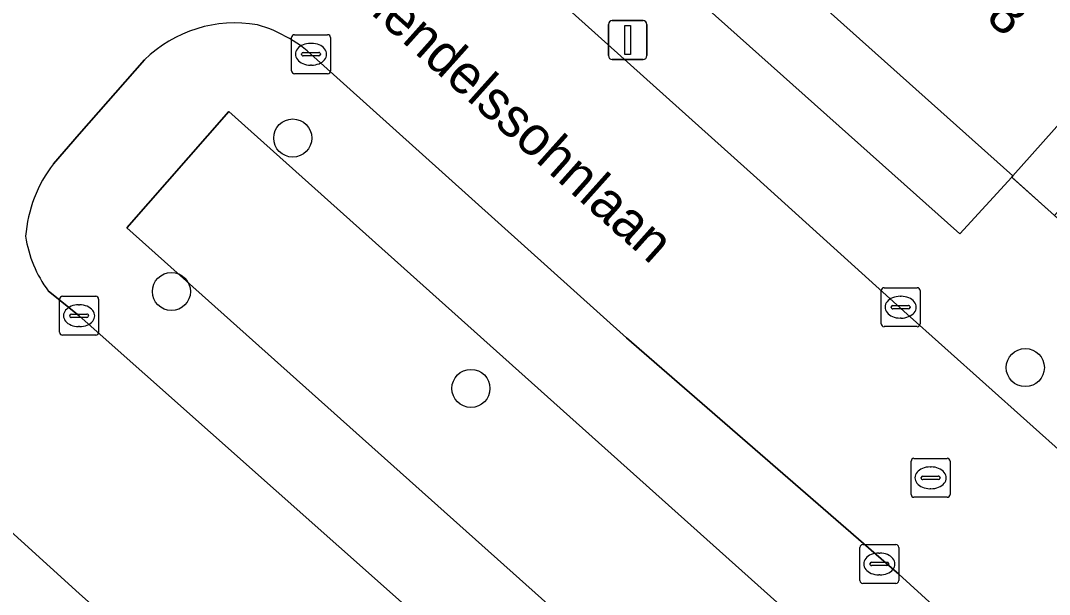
# Model space of a CAD drawing. Extents: x 159039 to 160102, y 381214 to 382524.
# Drawn here: x 159498.5 to 159524.92, y 382010.82 to 382025.56 of the extents above; entities that cross this region are included whole.
import ezdxf

# ---------------------------------------------------------------- set-up
doc = ezdxf.new("R2010")
doc.units = 0
for name, color, linetype in [('IMGEO_Boom', 7, 'Continuous'), ('IMGEO_Erf', 7, 'Continuous'), ('IMGEO_Groenvoorziening', 7, 'Continuous'), ('IMGEO_Kolk', 7, 'Continuous'), ('IMGEO_Lichtmast', 7, 'Continuous'), ('IMGEO_Muur', 7, 'Continuous'), ('IMGEO_Openbare_ruimte_label', 7, 'Continuous'), ('IMGEO_Pand', 7, 'Continuous'), ('IMGEO_Pand_nummerreeks', 7, 'Continuous'), ('IMGEO_Rijbaan_lokaal_gesloten', 7, 'Continuous'), ('IMGEO_Rijbaan_lokaal_open', 7, 'Continuous'), ('IMGEO_Rioolput', 7, 'Continuous'), ('IMGEO_Voetpad_open', 7, 'Continuous')]:
    doc.layers.add(name, color=color, linetype=linetype)

msp = doc.modelspace()

# ---------------------------------------------------------------- linework, layer by layer
at = {"layer": 'IMGEO_Boom'}
for centre in [(159505.486, 382022.547), (159502.37, 382018.605), (159524.296, 382016.651), (159510.061, 382016.115)]:
    msp.add_circle(centre, 0.489, dxfattribs=at)
at = {"layer": 'IMGEO_Erf'}
msp.add_lwpolyline([(159514.547, 382029.988), (159509.933, 382034.104), (159505.256, 382038.277), (159500.542, 382042.482), (159499.798, 382041.648), (159499.825, 382040.434), (159522.616, 382020.083), (159523.947, 382021.543), (159523.977, 382021.576), (159519.23, 382025.811)], close=True, dxfattribs=at)
at = {"layer": 'IMGEO_Groenvoorziening'}
for points in [[(159501.678, 382024.553), (159500, 382022.642), (159499.339, 382021.886)], [(159514.057, 382017.415), (159506.109, 382024.558)], [(159499.206, 382018.623), (159500, 382017.983), (159511.728, 382007.563), (159514.471, 382004.884), (159516.874, 382002.747)], [(159523.231, 382009.202), (159522.991, 382009.573), (159521.047, 382011.344), (159514.057, 382017.415)]]:
    msp.add_lwpolyline(points, dxfattribs=at)
for points in [[(159503.844, 382023.231), (159501.223, 382020.243), (159520.422, 382003.072), (159523.156, 382005.931)], [(159523.156, 382005.931), (159520.422, 382003.072), (159501.223, 382020.243), (159503.844, 382023.231)]]:
    msp.add_lwpolyline(points, close=True, dxfattribs=at)
for centre, radius, start, end in [((159504.006, 382022.183), 3.322, 80.107, 134.4952), ((159503.563, 382021.971), 3.63, 45.463, 73.7826), ((159502.162, 382019.734), 3.55, 142.6812, 175.3262), ((159501.69, 382020.476), 3.099, 188.4135, 216.7332)]:
    msp.add_arc(centre, radius, start, end, dxfattribs=at)
at = {"layer": 'IMGEO_Kolk'}
for p, q in [((159505.454, 382024.273), (159505.454, 382025.125)), ((159505.529, 382025.199), (159506.381, 382025.199)), ((159506.455, 382025.125), (159506.455, 382024.273)), ((159505.756, 382024.742), (159506.154, 382024.742)), ((159505.942, 382024.979), (159505.967, 382024.979)), ((159505.713, 382024.693), (159505.713, 382024.705)), ((159506.151, 382024.656), (159505.753, 382024.656)), ((159506.197, 382024.705), (159506.197, 382024.693)), ((159505.965, 382024.419), (159505.94, 382024.419)), ((159506.381, 382024.199), (159505.529, 382024.199)), ((159520.669, 382018.702), (159521.521, 382018.702)), ((159499.499, 382017.557), (159499.499, 382018.409)), ((159499.574, 382018.483), (159500.426, 382018.483)), ((159500.5, 382018.409), (159500.5, 382017.557)), ((159520.594, 382017.776), (159520.594, 382018.628)), ((159521.082, 382018.482), (159521.107, 382018.482)), ((159521.595, 382018.628), (159521.595, 382017.776)), ((159499.987, 382018.263), (159500.012, 382018.263)), ((159520.853, 382018.196), (159520.853, 382018.208)), ((159521.291, 382018.159), (159520.893, 382018.159)), ((159520.896, 382018.245), (159521.294, 382018.245)), ((159521.337, 382018.208), (159521.337, 382018.196)), ((159499.758, 382017.977), (159499.758, 382017.989)), ((159500.196, 382017.94), (159499.798, 382017.94)), ((159499.801, 382018.026), (159500.199, 382018.026)), ((159500.242, 382017.989), (159500.242, 382017.977)), ((159521.105, 382017.922), (159521.08, 382017.922)), ((159500.01, 382017.703), (159499.985, 382017.703)), ((159521.521, 382017.702), (159520.669, 382017.702)), ((159500.426, 382017.483), (159499.574, 382017.483)), ((159520.121, 382012.107), (159520.973, 382012.107)), ((159520.046, 382011.181), (159520.046, 382012.033)), ((159520.534, 382011.887), (159520.559, 382011.887)), ((159521.047, 382012.033), (159521.047, 382011.181)), ((159520.305, 382011.601), (159520.305, 382011.613)), ((159520.743, 382011.564), (159520.345, 382011.564)), ((159520.348, 382011.65), (159520.746, 382011.65)), ((159520.789, 382011.613), (159520.789, 382011.601)), ((159520.557, 382011.327), (159520.532, 382011.327)), ((159520.973, 382011.107), (159520.121, 382011.107))]:
    msp.add_line(p, q, dxfattribs=at)
for points in [[(159505.454, 382024.273), (159505.454, 382025.125)], [(159505.529, 382025.199), (159506.381, 382025.199)], [(159506.455, 382025.125), (159506.455, 382024.273)], [(159506.381, 382024.199), (159505.529, 382024.199)], [(159520.669, 382018.702), (159521.521, 382018.702)], [(159499.499, 382017.557), (159499.499, 382018.409)], [(159499.574, 382018.483), (159500.426, 382018.483)], [(159500.5, 382018.409), (159500.5, 382017.557)], [(159520.594, 382017.776), (159520.594, 382018.628)], [(159521.595, 382018.628), (159521.595, 382017.776)], [(159521.521, 382017.702), (159520.669, 382017.702)], [(159500.426, 382017.483), (159499.574, 382017.483)], [(159520.121, 382012.107), (159520.973, 382012.107)], [(159520.046, 382011.181), (159520.046, 382012.033)], [(159521.047, 382012.033), (159521.047, 382011.181)], [(159520.973, 382011.107), (159520.121, 382011.107)]]:
    msp.add_lwpolyline(points, dxfattribs=at)
for centre, radius, start, end in [((159505.531, 382025.123), 0.0765, 91.552, 178.448), ((159505.531, 382025.123), 0.0765, 91.552, 178.448), ((159506.379, 382025.123), 0.0765, 1.552, 88.448), ((159506.379, 382025.123), 0.0765, 1.552, 88.448), ((159505.753, 382024.702), 0.0403, 85.8775, 175.7526), ((159506.158, 382024.704), 0.0386, 1.7309, 96.639), ((159505.75, 382024.692), 0.0366, 178.938, 274.7102), ((159506.154, 382024.699), 0.043, 264.8664, 352.4533), ((159505.531, 382024.275), 0.0765, 181.552, 268.448), ((159505.531, 382024.275), 0.0765, 181.552, 268.448), ((159506.379, 382024.275), 0.0765, 271.552, 358.448), ((159506.379, 382024.275), 0.0765, 271.552, 358.448), ((159520.671, 382018.626), 0.0765, 91.552, 178.448), ((159520.671, 382018.626), 0.0765, 91.552, 178.448), ((159521.519, 382018.626), 0.0765, 1.552, 88.448), ((159521.519, 382018.626), 0.0765, 1.552, 88.448), ((159499.576, 382018.407), 0.0765, 91.552, 178.448), ((159499.576, 382018.407), 0.0765, 91.552, 178.448), ((159500.424, 382018.407), 0.0765, 1.552, 88.448), ((159500.424, 382018.407), 0.0765, 1.552, 88.448), ((159520.893, 382018.205), 0.0403, 85.8775, 175.7526), ((159520.89, 382018.195), 0.0366, 178.938, 274.7102), ((159521.294, 382018.202), 0.043, 264.8664, 352.4533), ((159521.298, 382018.207), 0.0386, 1.7309, 96.639), ((159499.798, 382017.986), 0.0403, 85.8775, 175.7526), ((159499.795, 382017.976), 0.0366, 178.938, 274.7102), ((159500.199, 382017.983), 0.043, 264.8664, 352.4533), ((159500.203, 382017.988), 0.0386, 1.7309, 96.639), ((159520.671, 382017.778), 0.0765, 181.552, 268.448), ((159520.671, 382017.778), 0.0765, 181.552, 268.448), ((159521.519, 382017.778), 0.0765, 271.552, 358.448), ((159521.519, 382017.778), 0.0765, 271.552, 358.448), ((159499.576, 382017.559), 0.0765, 181.552, 268.448), ((159499.576, 382017.559), 0.0765, 181.552, 268.448), ((159500.424, 382017.559), 0.0765, 271.552, 358.448), ((159500.424, 382017.559), 0.0765, 271.552, 358.448), ((159520.123, 382012.031), 0.0765, 91.552, 178.448), ((159520.123, 382012.031), 0.0765, 91.552, 178.448), ((159520.971, 382012.031), 0.0765, 1.552, 88.448), ((159520.971, 382012.031), 0.0765, 1.552, 88.448), ((159520.345, 382011.61), 0.0403, 85.8775, 175.7526), ((159520.342, 382011.6), 0.0366, 178.938, 274.7102), ((159520.746, 382011.607), 0.043, 264.8664, 352.4533), ((159520.75, 382011.612), 0.0386, 1.7309, 96.639), ((159520.123, 382011.183), 0.0765, 181.552, 268.448), ((159520.123, 382011.183), 0.0765, 181.552, 268.448), ((159520.971, 382011.183), 0.0765, 271.552, 358.448), ((159520.971, 382011.183), 0.0765, 271.552, 358.448)]:
    msp.add_arc(centre, radius, start, end, dxfattribs=at)
for centre, major_axis, ratio, start_param, end_param in [((159505.941, 382024.699), (-0.387, 0.002), 0.722429, 4.712389, 7.853982), ((159505.966, 382024.699), (-0.39, 0.002), 0.717154, 1.570796, 4.712389), ((159521.081, 382018.202), (-0.387, 0.002), 0.722429, 4.712389, 7.853982), ((159521.106, 382018.202), (-0.39, 0.002), 0.717154, 1.570796, 4.712389), ((159499.986, 382017.983), (-0.387, 0.002), 0.722429, 4.712389, 7.853982), ((159500.011, 382017.983), (-0.39, 0.002), 0.717154, 1.570796, 4.712389), ((159520.533, 382011.607), (-0.387, 0.002), 0.722429, 4.712389, 7.853982), ((159520.558, 382011.607), (-0.39, 0.002), 0.717154, 1.570796, 4.712389)]:
    msp.add_ellipse(centre, major_axis=major_axis, ratio=ratio, start_param=start_param, end_param=end_param, dxfattribs=at)
at = {"layer": 'IMGEO_Lichtmast'}
for p, q in [((159513.69, 382025.564), (159514.48, 382025.564)), ((159514.48, 382025.564), (159513.69, 382025.564)), ((159513.59, 382024.664), (159513.59, 382025.464)), ((159513.59, 382025.464), (159513.59, 382024.664)), ((159514.58, 382025.464), (159514.58, 382024.664)), ((159514.58, 382024.664), (159514.58, 382025.464)), ((159514.48, 382024.564), (159513.69, 382024.564)), ((159513.69, 382024.564), (159514.48, 382024.564))]:
    msp.add_line(p, q, dxfattribs=at)
msp.add_lwpolyline([(159514.01, 382025.439), (159514.16, 382025.439), (159514.16, 382024.689), (159514.01, 382024.689), (159514.01, 382025.439)], dxfattribs=at)
for centre, start, end in [((159513.69, 382025.464), 90, 180), ((159513.69, 382025.464), 90, 180), ((159514.48, 382025.464), 0, 90), ((159514.48, 382025.464), 360, 90), ((159513.69, 382024.664), 180, 270), ((159513.69, 382024.664), 180, 270), ((159514.48, 382024.664), 270, 0), ((159514.48, 382024.664), 270, 0)]:
    msp.add_arc(centre, 0.1, start, end, dxfattribs=at)
at = {"layer": 'IMGEO_Muur'}
msp.add_lwpolyline([(159523.984, 382021.51), (159532.198, 382014.154)], dxfattribs=at)
at = {"layer": 'IMGEO_Pand'}
msp.add_lwpolyline([(159519.23, 382025.811), (159523.977, 382021.576), (159527.306, 382025.307), (159528.36, 382026.488), (159523.613, 382030.723)], close=True, dxfattribs=at)
at = {"layer": 'IMGEO_Rijbaan_lokaal_gesloten'}
msp.add_arc((160615.691, 381075.954), 1413.213, 138.183435, 141.708364, dxfattribs=at)
msp.add_arc((160615.691, 381075.954), 1413.213, 138.183435, 141.708364, dxfattribs=at)
at = {"layer": 'IMGEO_Rijbaan_lokaal_open'}
for points in [[(159528.551, 382011.504), (159521.178, 382018.097), (159517.404, 382021.518), (159504.349, 382033.235)], [(159499.339, 382021.886), (159500, 382022.642), (159501.678, 382024.553)], [(159506.109, 382024.558), (159514.057, 382017.415), (159521.047, 382011.344), (159522.991, 382009.573), (159523.231, 382009.202)], [(159490.788, 382019.26), (159492.73, 382017.441), (159500, 382010.851), (159509.17, 382002.691), (159512.001, 382000.201), (159516.095, 381996.601)], [(159516.874, 382002.747), (159514.471, 382004.884), (159511.728, 382007.563), (159500, 382017.983), (159499.206, 382018.623)]]:
    msp.add_lwpolyline(points, dxfattribs=at)
for centre, radius, start, end in [((159504.006, 382022.183), 3.322, 80.107, 134.4952), ((159503.563, 382021.971), 3.63, 45.463, 73.7826), ((159502.162, 382019.734), 3.55, 142.6812, 175.3262), ((159501.69, 382020.476), 3.099, 188.4135, 216.7332)]:
    msp.add_arc(centre, radius, start, end, dxfattribs=at)
at = {"layer": 'IMGEO_Rioolput'}
for p, q in [((159521.363, 382013.394), (159521.363, 382014.246)), ((159521.438, 382014.32), (159522.29, 382014.32)), ((159522.364, 382014.246), (159522.364, 382013.394)), ((159521.851, 382014.1), (159521.876, 382014.1)), ((159521.622, 382013.814), (159521.622, 382013.826)), ((159522.06, 382013.777), (159521.662, 382013.777)), ((159521.665, 382013.863), (159522.063, 382013.863)), ((159522.106, 382013.826), (159522.106, 382013.814)), ((159521.874, 382013.54), (159521.849, 382013.54)), ((159522.29, 382013.32), (159521.438, 382013.32))]:
    msp.add_line(p, q, dxfattribs=at)
for points in [[(159521.363, 382013.394), (159521.363, 382014.246)], [(159521.438, 382014.32), (159522.29, 382014.32)], [(159522.364, 382014.246), (159522.364, 382013.394)], [(159522.29, 382013.32), (159521.438, 382013.32)]]:
    msp.add_lwpolyline(points, dxfattribs=at)
for centre, radius, start, end in [((159521.44, 382014.244), 0.0765, 91.552, 178.448), ((159521.44, 382014.244), 0.0765, 91.552, 178.448), ((159522.288, 382014.244), 0.0765, 1.552, 88.448), ((159522.288, 382014.244), 0.0765, 1.552, 88.448), ((159521.662, 382013.823), 0.0403, 85.8775, 175.7526), ((159521.659, 382013.813), 0.0366, 178.938, 274.7102), ((159522.063, 382013.82), 0.043, 264.8664, 352.4533), ((159522.067, 382013.825), 0.0386, 1.7309, 96.639), ((159521.44, 382013.396), 0.0765, 181.552, 268.448), ((159521.44, 382013.396), 0.0765, 181.552, 268.448), ((159522.288, 382013.396), 0.0765, 271.552, 358.448), ((159522.288, 382013.396), 0.0765, 271.552, 358.448)]:
    msp.add_arc(centre, radius, start, end, dxfattribs=at)
for centre, major_axis, ratio, start_param, end_param in [((159521.85, 382013.82), (-0.387, 0.002), 0.722429, 4.712389, 7.853982), ((159521.875, 382013.82), (-0.39, 0.002), 0.717154, 1.570796, 4.712389)]:
    msp.add_ellipse(centre, major_axis=major_axis, ratio=ratio, start_param=start_param, end_param=end_param, dxfattribs=at)
at = {"layer": 'IMGEO_Voetpad_open'}
for points in [[(159524.248, 382044.604), (159527.688, 382041.519), (159530.787, 382038.763), (159533.545, 382036.31), (159535.541, 382034.535), (159528.36, 382026.488), (159527.306, 382025.307), (159523.977, 382021.576), (159523.947, 382021.543), (159525.046, 382020.559), (159526.516, 382022.2), (159529.286, 382025.304), (159531.743, 382028.058), (159534.772, 382031.304), (159537.577, 382034.438), (159540.007, 382037.153), (159542.994, 382040.515), (159545.799, 382043.649)], [(159532.198, 382014.154), (159525.046, 382020.559), (159523.947, 382021.543), (159522.616, 382020.083), (159499.825, 382040.434), (159499.58, 382040.653), (159499.034, 382040.055), (159493.849, 382034.375), (159491.339, 382031.523), (159493.051, 382030.019), (159493.893, 382030.965), (159496.145, 382033.424)], [(159504.349, 382033.235), (159517.404, 382021.518), (159521.178, 382018.097), (159528.551, 382011.504)], [(159516.095, 381996.601), (159512.001, 382000.201), (159509.17, 382002.691), (159500, 382010.851), (159492.73, 382017.441), (159490.788, 382019.26)]]:
    msp.add_lwpolyline(points, dxfattribs=at)

# ---------------------------------------------------------------- texts
at = {"layer": 'IMGEO_Openbare_ruimte_label'}
msp.add_text('Mendelssohnlaan', height=1, rotation=318.1619, dxfattribs=at).set_placement((159506.879, 382026.274))
at = {"layer": 'IMGEO_Pand_nummerreeks'}
msp.add_text('78', height=1, rotation=318.2643, dxfattribs=at).set_placement((159522.697, 382026.096))

doc.saveas('drawing.dxf')
